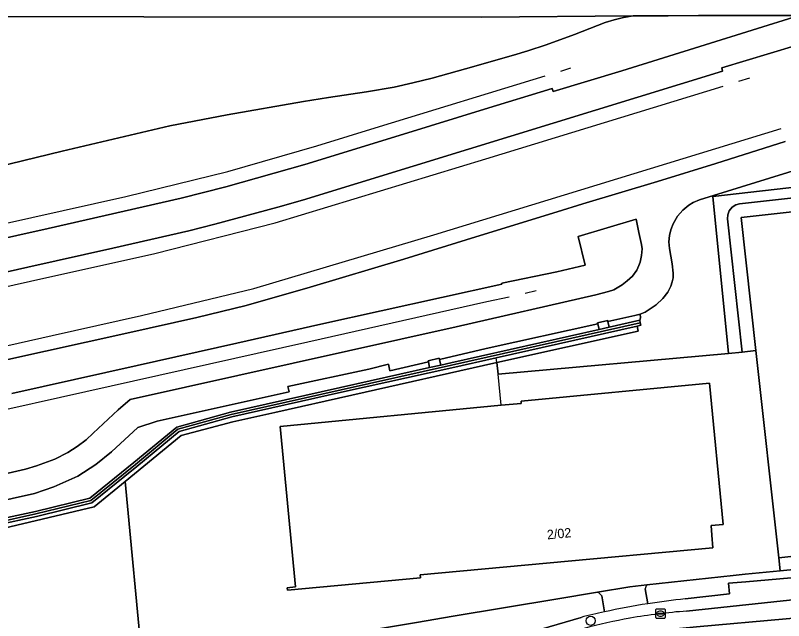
# Model space of a CAD drawing. Extents: x 161477 to 163040, y 383680 to 384871.
# Drawn here: x 162861.6 to 162943.6, y 383920.8 to 383985.3 of the extents above; entities that cross this region are included whole.
import ezdxf

# ---------------------------------------------------------------- set-up
doc = ezdxf.new("R2010")
doc.units = 0
for name, color, linetype in [('IMGEO_Boom', 7, 'Continuous'), ('IMGEO_Geluidsscherm', 7, 'Continuous'), ('IMGEO_Groenvoorziening', 7, 'Continuous'), ('IMGEO_Hek', 7, 'Continuous'), ('IMGEO_Kolk', 7, 'Continuous'), ('IMGEO_Muur', 7, 'Continuous'), ('IMGEO_Pand', 7, 'Continuous'), ('IMGEO_Pand_nummerreeks', 7, 'Continuous'), ('IMGEO_Perron', 7, 'Continuous'), ('IMGEO_Rijbaan_lokaal_gesloten', 7, 'Continuous'), ('IMGEO_Spoor', 7, 'Continuous'), ('IMGEO_Spoorbaan_halfverhard', 7, 'Continuous'), ('IMGEO_Terreindeel_gesloten', 7, 'Continuous'), ('IMGEO_Terreindeel_halfverhard', 7, 'Continuous'), ('IMGEO_Terreindeel_open', 7, 'Continuous'), ('IMGEO_Voetpad_open', 7, 'Continuous')]:
    doc.layers.add(name, color=color, linetype=linetype)

msp = doc.modelspace()

# ---------------------------------------------------------------- linework, layer by layer
at = {"layer": 'IMGEO_Boom'}
msp.add_circle((162923.009, 383920.779), 0.489, dxfattribs=at)
at = {"layer": 'IMGEO_Geluidsscherm'}
for points in [[(162816.986, 383921.755), (162822.856, 383923.024), (162828.729, 383924.358), (162834.595, 383925.668), (162840.407, 383926.974), (162846.343, 383928.279), (162852.134, 383929.589), (162858.003, 383930.914), (162858.279, 383930.974), (162859.322, 383931.2), (162863.829, 383932.174), (162869.684, 383933.623), (162874.432, 383937.451), (162878.98, 383941.198), (162884.667, 383942.782), (162896.377, 383945.409), (162908.159, 383948.031), (162928.308, 383952.567)], [(162928.367, 383952.304), (162927.976, 383952.216), (162912.919, 383948.826), (162908.218, 383947.768), (162896.436, 383945.145), (162884.733, 383942.52), (162879.108, 383940.954), (162874.603, 383937.242), (162873.293, 383936.186), (162869.807, 383933.375), (162863.89, 383931.911), (162859.548, 383930.972), (162859.379, 383930.936)]]:
    msp.add_lwpolyline(points, dxfattribs=at)
at = {"layer": 'IMGEO_Groenvoorziening'}
for points in [[(162973.057, 383967.567), (162973.56, 383967.622), (162973.447, 383968.64), (162957.745, 383967.328), (162938.905, 383965.239), (162938.489, 383965.128), (162938.098, 383964.878), (162937.799, 383964.505), (162937.641, 383964.068), (162937.624, 383963.638), (162939.199, 383949.437), (162940.64, 383949.597), (162939.065, 383963.798)], [(162943.091, 383927.49), (162943.244, 383926.113), (162978.767, 383929.586), (162975.376, 383961.232), (162975.22, 383961.216), (162974.855, 383964.509), (162973.414, 383964.349), (162977.083, 383931.259)], [(162873.345, 383935.643), (162879.311, 383940.555), (162884.818, 383941.982), (162889.326, 383942.978), (162897.534, 383944.832), (162912.988, 383948.322), (162928.102, 383951.656), (162927.976, 383952.216), (162912.919, 383948.826), (162908.218, 383947.768), (162896.436, 383945.145), (162884.733, 383942.52), (162879.108, 383940.954), (162874.603, 383937.242), (162873.293, 383936.186), (162869.807, 383933.375), (162863.89, 383931.911), (162859.548, 383930.972), (162859.669, 383930.467), (162870.054, 383932.933)]]:
    msp.add_lwpolyline(points, close=True, dxfattribs=at)
for points in [[(162995.394, 383934.816), (162995.519, 383934.817), (162995.539, 383935.126), (162995.485, 383935.825), (162995.145, 383936.575), (162994.888, 383936.465), (162995.397, 383935.152), (162995.331, 383935.063), (162992.21, 383930.871), (162978.767, 383929.586), (162943.244, 383926.113), (162939.486, 383925.746), (162938.22, 383925.608), (162929.022, 383924.609)], [(162933.088, 383923.115), (162937.842, 383923.645), (162937.72, 383924.773), (162939.569, 383924.935), (162949.256, 383925.782), (162973.812, 383928.216), (162985.56, 383929.344), (162989.17, 383929.68), (162991.842, 383929.982)], [(162923.731, 383923.83), (162919.285, 383923.085), (162908.333, 383921.252), (162904.443, 383920.601), (162875.243, 383915.713), (162859.61, 383913.096), (162846.756, 383910.945), (162821.606, 383906.735), (162793.851, 383902.417), (162739.122, 383893.53), (162720, 383890.425)], [(162928.824, 383924.182), (162929.106, 383922.591)], [(162924.492, 383921.729), (162924.209, 383923.435)], [(162723.396, 383888.242), (162794.866, 383896.58), (162804.136, 383897.662), (162864.581, 383905.007), (162871.386, 383906.349), (162904.258, 383915.96), (162909.182, 383917.399), (162921.986, 383921.143)]]:
    msp.add_lwpolyline(points, dxfattribs=at)
for centre, radius, start, end in [((162923.305, 383922.828), 1.089, 33.89046, 66.97162), ((162929.657, 383924.055), 0.842, 138.90184, 171.34383), ((162941.544, 383843.465), 80.098, 96.05997, 98.93324), ((162941.733, 383842.347), 81.233, 102.25383, 104.06914)]:
    msp.add_arc(centre, radius, start, end, dxfattribs=at)
at = {"layer": 'IMGEO_Hek'}
for points in [[(162913.453, 383943.763), (162913.159, 383947.071), (162937.735, 383949.275), (162936.061, 383966.013), (162961.297, 383968.903), (162961.361, 383968.332), (162974.88, 383969.981), (162974.859, 383970.195), (162975.588, 383970.282), (162977.379, 383970.495), (162983.787, 383971.259), (162983.767, 383971.553), (162984.025, 383971.492), (162985.073, 383971.246), (162987.103, 383971.499), (162987.637, 383971.566), (162988.245, 383971.642)], [(162913.159, 383947.071), (162912.988, 383948.322), (162912.919, 383948.826)]]:
    msp.add_lwpolyline(points, dxfattribs=at)
at = {"layer": 'IMGEO_Kolk'}
for p, q in [((162929.965, 383921.111), (162929.965, 383921.963)), ((162930.04, 383922.037), (162930.892, 383922.037)), ((162930.224, 383921.531), (162930.224, 383921.543)), ((162930.662, 383921.494), (162930.264, 383921.494)), ((162930.267, 383921.58), (162930.665, 383921.58)), ((162930.453, 383921.817), (162930.478, 383921.817)), ((162930.708, 383921.543), (162930.708, 383921.531)), ((162930.966, 383921.963), (162930.966, 383921.111)), ((162930.892, 383921.037), (162930.04, 383921.037)), ((162930.476, 383921.257), (162930.451, 383921.257))]:
    msp.add_line(p, q, dxfattribs=at)
for points in [[(162929.965, 383921.111), (162929.965, 383921.963)], [(162930.04, 383922.037), (162930.892, 383922.037)], [(162930.966, 383921.963), (162930.966, 383921.111)], [(162930.892, 383921.037), (162930.04, 383921.037)]]:
    msp.add_lwpolyline(points, dxfattribs=at)
for centre, radius, start, end in [((162930.042, 383921.961), 0.0765, 91.55205, 178.44795), ((162930.042, 383921.961), 0.0765, 91.55205, 178.44795), ((162930.264, 383921.54), 0.0403, 85.87752, 175.75265), ((162930.261, 383921.53), 0.0366, 178.93798, 274.71019), ((162930.665, 383921.537), 0.043, 264.86636, 352.45326), ((162930.669, 383921.542), 0.0386, 1.73085, 96.63898), ((162930.89, 383921.961), 0.0765, 1.55205, 88.44795), ((162930.89, 383921.961), 0.0765, 1.55205, 88.44795), ((162930.042, 383921.113), 0.0765, 181.55205, 268.44795), ((162930.042, 383921.113), 0.0765, 181.55205, 268.44795), ((162930.89, 383921.113), 0.0765, 271.55205, 358.44795), ((162930.89, 383921.113), 0.0765, 271.55205, 358.44795)]:
    msp.add_arc(centre, radius, start, end, dxfattribs=at)
for centre, major_axis, ratio, start_param, end_param in [((162930.452, 383921.537), (-0.387, 0.002), 0.722429, 4.712389, 7.853982), ((162930.477, 383921.537), (-0.39, 0.002), 0.717154, 1.570796, 4.712389)]:
    msp.add_ellipse(centre, major_axis=major_axis, ratio=ratio, start_param=start_param, end_param=end_param, dxfattribs=at)
at = {"layer": 'IMGEO_Muur'}
for points in [[(162863.829, 383932.174), (162869.684, 383933.623), (162874.432, 383937.451), (162878.98, 383941.198), (162884.667, 383942.782), (162896.377, 383945.409), (162908.159, 383948.031), (162928.308, 383952.567), (162928.248, 383952.83), (162924.995, 383952.098), (162923.907, 383951.853), (162908.1, 383948.295), (162907.028, 383948.056), (162905.829, 383947.789), (162896.318, 383945.672), (162884.601, 383943.044), (162878.853, 383941.443), (162874.261, 383937.661), (162869.561, 383933.871), (162863.768, 383932.437), (162859.265, 383931.464), (162859.322, 383931.2)], [(162863.829, 383932.174), (162859.322, 383931.2), (162859.379, 383930.936), (162859.548, 383930.972), (162863.89, 383931.911), (162869.807, 383933.375), (162873.293, 383936.186), (162874.603, 383937.242), (162879.108, 383940.954), (162884.733, 383942.52), (162896.436, 383945.145), (162908.218, 383947.768), (162912.919, 383948.826), (162927.976, 383952.216), (162928.367, 383952.304), (162928.308, 383952.567), (162908.159, 383948.031), (162896.377, 383945.409), (162884.667, 383942.782), (162878.98, 383941.198), (162874.432, 383937.451), (162869.684, 383933.623)]]:
    msp.add_lwpolyline(points, close=True, dxfattribs=at)
at = {"layer": 'IMGEO_Pand'}
msp.add_lwpolyline([(162935.707, 383946.138), (162915.589, 383944.218), (162915.613, 383943.969), (162913.453, 383943.763), (162889.87, 383941.513), (162891.504, 383924.39), (162890.648, 383924.309), (162890.672, 383924.06), (162904.86, 383925.367), (162904.832, 383925.665), (162918.305, 383926.917), (162936.069, 383928.567), (162935.954, 383929.897), (162935.864, 383930.934), (162937.147, 383931.056)], close=True, dxfattribs=at)
at = {"layer": 'IMGEO_Perron'}
for points in [[(162945.275, 383985.328), (162935.228, 383982.219), (162926.333, 383979.449), (162919.029, 383977.225), (162918.909, 383977.551), (162911.691, 383975.361), (162903.029, 383972.684), (162892.509, 383969.448), (162884.08, 383967.065), (162879.326, 383965.84), (162865.131, 383962.63), (162820.681, 383952.71), (162813.317, 383951.032)], [(162812.611, 383947.27), (162820.015, 383948.888), (162841.741, 383953.742), (162851.435, 383955.912), (162862.954, 383958.489), (162872.035, 383960.513), (162880.145, 383962.384), (162882.902, 383963.063), (162889.636, 383964.891), (162892.263, 383965.653), (162909.98, 383971.073), (162937.092, 383979.389), (162936.999, 383979.748), (162949.996, 383983.677)], [(162943.753, 383971.883), (162936.363, 383969.54), (162930.157, 383967.629), (162922.168, 383965.239), (162919.451, 383964.4), (162910.755, 383961.723), (162903.085, 383959.353), (162893.071, 383956.343), (162886.253, 383954.412), (162881.007, 383953.141), (162873.53, 383951.45), (162860.493, 383948.56), (162850.153, 383946.25), (162843.881, 383944.798), (162831.936, 383942.161), (162826.17, 383940.856), (162810.47, 383937.447)], [(162858.882, 383933.28), (162863.656, 383934.348), (162865.734, 383935.054), (162868.291, 383936.186), (162870.221, 383937.458), (162871.873, 383938.803), (162874.686, 383941.405), (162876.744, 383942.056), (162890.862, 383945.208), (162890.702, 383945.754), (162899.357, 383947.618), (162901.428, 383948.151), (162901.601, 383947.438), (162905.697, 383948.383), (162905.667, 383948.516), (162906.867, 383948.783), (162906.894, 383948.66), (162911.875, 383949.809), (162923.772, 383952.456), (162923.745, 383952.573), (162924.834, 383952.815), (162924.86, 383952.698), (162927.735, 383953.338), (162928.293, 383953.493), (162928.826, 383953.697), (162930.012, 383954.469), (162930.717, 383955.135), (162931.263, 383955.814), (162931.556, 383956.454), (162931.696, 383956.926), (162931.803, 383957.372), (162931.836, 383957.838), (162931.723, 383958.844), (162931.426, 383960.488), (162931.367, 383961.191), (162931.44, 383961.857), (162931.566, 383962.459), (162931.836, 383963.128), (162932.289, 383963.927), (162932.848, 383964.586), (162933.48, 383965.099), (162933.947, 383965.392), (162934.626, 383965.678), (162951.513, 383970.898)], [(162861.265, 383945.029), (162874.618, 383948.022), (162885.275, 383950.399), (162894.223, 383952.417), (162913.539, 383956.691), (162913.532, 383956.804), (162919.411, 383958.01), (162922.427, 383958.715), (162921.682, 383961.771), (162927.88, 383963.622), (162928.173, 383962.184), (162928.453, 383960.919), (162928.499, 383960.453), (162928.453, 383959.727), (162928.293, 383959.012), (162928.167, 383958.669), (162927.943, 383958.186), (162927.474, 383957.53), (162926.928, 383957.024), (162926.389, 383956.591), (162925.49, 383956.085), (162924.924, 383955.886), (162923.552, 383955.553), (162908.658, 383952.144), (162873.876, 383944.367), (162872.616, 383943.289), (162869.914, 383940.775), (162869.184, 383940.087), (162868.242, 383939.372), (162867.223, 383938.713), (162865.825, 383938.007), (162863.887, 383937.301), (162862.715, 383936.955), (162859.886, 383936.309)]]:
    msp.add_lwpolyline(points, dxfattribs=at)
at = {"layer": 'IMGEO_Rijbaan_lokaal_gesloten'}
for points in [[(162988.958, 383925.039), (163012.112, 383927.523), (163011.185, 383929.517), (163009.563, 383929.363), (163000, 383928.408), (162990.839, 383927.514), (162989.792, 383927.422), (162953.549, 383923.971), (162933.255, 383921.814)], [(162951.91, 383916.755), (162979.114, 383919.303), (162999.277, 383921.271), (163000, 383921.34), (163010.368, 383922.334), (163012.341, 383922.562), (163014.314, 383922.787), (163012.112, 383927.523), (162988.958, 383925.039), (162953.443, 383921.822), (162934.308, 383920.138), (162929.562, 383919.678), (162925.622, 383918.989), (162920.417, 383917.611), (162904.19, 383912.94), (162902.277, 383912.327), (162901.643, 383913.912), (162879.17, 383907.295), (162871.179, 383905.161)], [(162917.471, 383918.594), (162910.71, 383916.582), (162901.643, 383913.912), (162902.277, 383912.327), (162904.19, 383912.94), (162920.417, 383917.611), (162925.622, 383918.989), (162929.562, 383919.678), (162934.308, 383920.138), (162953.443, 383921.822), (162988.958, 383925.039)]]:
    msp.add_lwpolyline(points, dxfattribs=at)
for centre, radius, start, end in [((162938.792, 383852.311), 69.723, 94.55501, 99.55962), ((162943.666, 383835.795), 86.844, 100.92073, 107.55548)]:
    msp.add_arc(centre, radius, start, end, dxfattribs=at)
at = {"layer": 'IMGEO_Spoor'}
for points in [[(162919.822, 383979.401), (162920.915, 383979.736)], [(162803.792, 383950.696), (162821.396, 383954.397), (162840.712, 383958.716), (162856.651, 383962.28), (162873.413, 383966.028), (162884.292, 383968.686), (162893.812, 383971.439), (162900.486, 383973.482), (162918.149, 383978.889)], [(162938.841, 383978.321), (162940.003, 383978.676)], [(162568.71, 383927.245), (162590.181, 383926.572), (162604.069, 383926.155), (162616.17, 383926.209), (162633.443, 383927.276), (162659.613, 383929.719), (162729.611, 383936.183), (162761.755, 383939.257), (162784.845, 383941.416), (162791.403, 383942.082), (162802.438, 383943.762), (162812.545, 383945.642), (162820.165, 383947.428), (162846.579, 383953.265), (162863.257, 383956.994), (162876.512, 383959.96), (162889.337, 383963.23), (162911.836, 383970.055), (162937.168, 383977.809)], [(162536.897, 383923.472), (162548.619, 383923.072), (162584.2, 383921.957), (162617.144, 383920.976), (162627.464, 383921.295), (162634.457, 383921.368), (162645.116, 383922.189), (162663.183, 383923.876), (162681.625, 383925.598), (162711.587, 383928.395), (162742.708, 383931.222), (162769.366, 383933.791), (162796.588, 383936.631), (162803.649, 383937.729), (162809.9, 383938.866), (162854.32, 383948.694), (162865.557, 383951.206), (162875.093, 383953.339), (162887.077, 383956.233), (162906.285, 383961.924), (162943.352, 383973.27)], [(162916.024, 383955.728), (162917.19, 383955.989)], [(162812.972, 383932.747), (162821.087, 383934.5), (162832.042, 383936.949), (162866.444, 383944.642), (162892.839, 383950.544), (162911.939, 383954.814), (162914.316, 383955.346)]]:
    msp.add_lwpolyline(points, dxfattribs=at)
at = {"layer": 'IMGEO_Spoorbaan_halfverhard'}
for points in [[(162820.681, 383952.71), (162865.131, 383962.63), (162879.326, 383965.84), (162884.08, 383967.065), (162892.509, 383969.448), (162903.029, 383972.684), (162911.691, 383975.361), (162918.909, 383977.551), (162919.029, 383977.225), (162926.333, 383979.449), (162935.228, 383982.219), (162945.275, 383985.328), (162935.51, 383985.349), (162934.515, 383985.345), (162931.269, 383985.3), (162927.544, 383985.285), (162926.506, 383985.113), (162925.533, 383984.884), (162924.577, 383984.574), (162921.287, 383983.293), (162918.268, 383982.22), (162916.317, 383981.583), (162914.768, 383981.118), (162909.673, 383979.649), (162906.104, 383978.649), (162904.046, 383978.151), (162902.065, 383977.699), (162899.098, 383977.188), (162895.06, 383976.582), (162892.376, 383976.174), (162884.231, 383974.754), (162878.109, 383973.562), (162866.608, 383970.868), (162856.821, 383968.479)], [(162949.996, 383983.677), (162936.999, 383979.748), (162937.092, 383979.389), (162909.98, 383971.073), (162892.263, 383965.653), (162889.636, 383964.891), (162882.902, 383963.063), (162880.145, 383962.384), (162872.035, 383960.513), (162862.954, 383958.489), (162851.435, 383955.912), (162841.741, 383953.742), (162820.015, 383948.888), (162812.611, 383947.27)], [(162810.47, 383937.447), (162826.17, 383940.856), (162831.936, 383942.161), (162843.881, 383944.798), (162850.153, 383946.25), (162860.493, 383948.56), (162873.53, 383951.45), (162881.007, 383953.141), (162886.253, 383954.412), (162893.071, 383956.343), (162903.085, 383959.353), (162910.755, 383961.723), (162919.451, 383964.4), (162922.168, 383965.239), (162930.157, 383967.629), (162936.363, 383969.54), (162943.753, 383971.883)], [(162859.886, 383936.309), (162862.715, 383936.955), (162863.887, 383937.301), (162865.825, 383938.007), (162867.223, 383938.713), (162868.242, 383939.372), (162869.184, 383940.087), (162869.914, 383940.775), (162872.616, 383943.289), (162873.876, 383944.367), (162908.658, 383952.144), (162923.552, 383955.553), (162924.924, 383955.886), (162925.49, 383956.085), (162926.389, 383956.591), (162926.928, 383957.024), (162927.474, 383957.53), (162927.943, 383958.186), (162928.167, 383958.669), (162928.293, 383959.012), (162928.453, 383959.727), (162928.499, 383960.453), (162928.453, 383960.919), (162928.173, 383962.184), (162927.88, 383963.622), (162921.682, 383961.771), (162922.427, 383958.715), (162919.411, 383958.01), (162913.532, 383956.804), (162913.539, 383956.691), (162894.223, 383952.417), (162885.275, 383950.399), (162874.618, 383948.022), (162861.265, 383945.029)]]:
    msp.add_lwpolyline(points, dxfattribs=at)
at = {"layer": 'IMGEO_Terreindeel_gesloten'}
msp.add_lwpolyline([(162943.091, 383927.49), (162977.083, 383931.259), (162973.414, 383964.349), (162973.057, 383967.567), (162939.065, 383963.798), (162940.64, 383949.597)], close=True, dxfattribs=at)
at = {"layer": 'IMGEO_Terreindeel_halfverhard'}
for points in [[(162951.513, 383970.898), (162934.626, 383965.678), (162933.947, 383965.392), (162933.48, 383965.099), (162932.848, 383964.586), (162932.289, 383963.927), (162931.836, 383963.128), (162931.566, 383962.459), (162931.44, 383961.857), (162931.367, 383961.191), (162931.426, 383960.488), (162931.723, 383958.844), (162931.836, 383957.838), (162931.803, 383957.372), (162931.696, 383956.926), (162931.556, 383956.454), (162931.263, 383955.814), (162930.717, 383955.135), (162930.012, 383954.469), (162928.826, 383953.697), (162928.293, 383953.493), (162928.323, 383953.103), (162928.248, 383952.83), (162928.308, 383952.567), (162928.367, 383952.304), (162927.976, 383952.216), (162928.102, 383951.656), (162912.988, 383948.322), (162913.159, 383947.071), (162937.735, 383949.275), (162936.061, 383966.013), (162961.297, 383968.903)], [(162961.297, 383968.903), (162936.061, 383966.013), (162937.735, 383949.275), (162939.199, 383949.437), (162937.624, 383963.638), (162937.641, 383964.068), (162937.799, 383964.505), (162938.098, 383964.878), (162938.489, 383965.128), (162938.905, 383965.239), (162957.745, 383967.328)]]:
    msp.add_lwpolyline(points, dxfattribs=at)
for points in [[(162928.248, 383952.83), (162928.323, 383953.103), (162928.293, 383953.493), (162927.735, 383953.338), (162924.86, 383952.698), (162924.995, 383952.098)], [(162908.1, 383948.295), (162923.907, 383951.853), (162923.772, 383952.456), (162911.875, 383949.809), (162906.894, 383948.66), (162907.028, 383948.056)], [(162901.601, 383947.438), (162901.428, 383948.151), (162899.357, 383947.618), (162890.702, 383945.754), (162890.862, 383945.208), (162876.744, 383942.056), (162874.686, 383941.405), (162871.873, 383938.803), (162870.221, 383937.458), (162868.291, 383936.186), (162865.734, 383935.054), (162863.656, 383934.348), (162858.882, 383933.28), (162859.265, 383931.464), (162863.768, 383932.437), (162869.561, 383933.871), (162874.261, 383937.661), (162878.853, 383941.443), (162884.601, 383943.044), (162896.318, 383945.672), (162905.829, 383947.789), (162905.697, 383948.383)]]:
    msp.add_lwpolyline(points, close=True, dxfattribs=at)
at = {"layer": 'IMGEO_Terreindeel_open'}
for points in [[(162815.986, 383982.26), (162818.907, 383982.649), (162823.465, 383983.284), (162839.287, 383985.238), (162911.358, 383985.161), (162927.544, 383985.285), (162931.269, 383985.3), (162934.515, 383985.345), (162935.51, 383985.349), (162945.275, 383985.328)], [(162856.821, 383968.479), (162866.608, 383970.868), (162878.109, 383973.562), (162884.231, 383974.754), (162892.376, 383976.174), (162895.06, 383976.582), (162899.098, 383977.188), (162902.065, 383977.699), (162904.046, 383978.151), (162906.104, 383978.649), (162909.673, 383979.649), (162914.768, 383981.118), (162916.317, 383981.583), (162918.268, 383982.22), (162921.287, 383983.293), (162924.577, 383984.574), (162925.533, 383984.884), (162926.506, 383985.113), (162927.544, 383985.285), (162911.358, 383985.161), (162839.287, 383985.238)]]:
    msp.add_lwpolyline(points, dxfattribs=at)
for points in [[(162924.995, 383952.098), (162924.86, 383952.698), (162924.834, 383952.815), (162923.745, 383952.573), (162923.772, 383952.456), (162923.907, 383951.853)], [(162940.64, 383949.597), (162939.199, 383949.437), (162937.735, 383949.275), (162913.159, 383947.071), (162912.988, 383948.322), (162897.534, 383944.832), (162889.326, 383942.978), (162884.818, 383941.982), (162879.311, 383940.555), (162873.345, 383935.643), (162875.243, 383915.713), (162904.443, 383920.601), (162908.333, 383921.252), (162919.285, 383923.085), (162923.731, 383923.83), (162927.203, 383924.411), (162929.022, 383924.609), (162938.22, 383925.608), (162939.486, 383925.746), (162943.244, 383926.113), (162943.091, 383927.49)], [(162907.028, 383948.056), (162906.894, 383948.66), (162906.867, 383948.783), (162905.667, 383948.516), (162905.697, 383948.383), (162905.829, 383947.789)], [(162890.648, 383924.309), (162891.504, 383924.39), (162889.87, 383941.513), (162913.453, 383943.763), (162915.613, 383943.969), (162915.589, 383944.218), (162935.707, 383946.138), (162937.147, 383931.056), (162935.864, 383930.934), (162935.954, 383929.897), (162936.069, 383928.567), (162918.305, 383926.917), (162904.832, 383925.665), (162904.86, 383925.367), (162890.672, 383924.06)], [(162870.054, 383932.933), (162859.669, 383930.467), (162857.998, 383930.07), (162857.935, 383930.339), (162858.167, 383928.098), (162859.61, 383913.096), (162875.243, 383915.713), (162873.345, 383935.643)]]:
    msp.add_lwpolyline(points, close=True, dxfattribs=at)
at = {"layer": 'IMGEO_Voetpad_open'}
for points in [[(162991.842, 383929.982), (162989.17, 383929.68), (162985.56, 383929.344), (162973.812, 383928.216), (162949.256, 383925.782), (162939.569, 383924.935), (162937.72, 383924.773), (162937.842, 383923.645), (162933.088, 383923.115)], [(162933.255, 383921.814), (162953.549, 383923.971), (162989.792, 383927.422), (162990.839, 383927.514)], [(162929.022, 383924.609), (162927.203, 383924.411), (162923.731, 383923.83)], [(162929.106, 383922.591), (162928.824, 383924.182)], [(162924.209, 383923.435), (162924.492, 383921.729)], [(162921.986, 383921.143), (162909.182, 383917.399), (162904.258, 383915.96), (162871.386, 383906.349), (162864.581, 383905.007), (162804.136, 383897.662), (162794.866, 383896.58), (162723.396, 383888.242)]]:
    msp.add_lwpolyline(points, dxfattribs=at)
for centre, radius, start, end in [((162923.305, 383922.828), 1.089, 33.89046, 66.97162), ((162929.657, 383924.055), 0.842, 138.90184, 171.34383), ((162941.544, 383843.465), 80.098, 96.05997, 98.93324), ((162941.595, 383842.962), 80.603, 98.91364, 102.25068), ((162941.595, 383842.962), 80.603, 98.91364, 102.25068), ((162941.733, 383842.347), 81.233, 102.25383, 104.06914), ((162938.792, 383852.311), 69.723, 94.55501, 99.55962), ((162943.666, 383835.795), 86.844, 100.92073, 107.55548)]:
    msp.add_arc(centre, radius, start, end, dxfattribs=at)

# ---------------------------------------------------------------- texts
at = {"layer": 'IMGEO_Pand_nummerreeks'}
msp.add_text('2/02', height=1, rotation=5.29986, dxfattribs=at).set_placement((162918.4, 383929.457))

doc.saveas('drawing.dxf')
